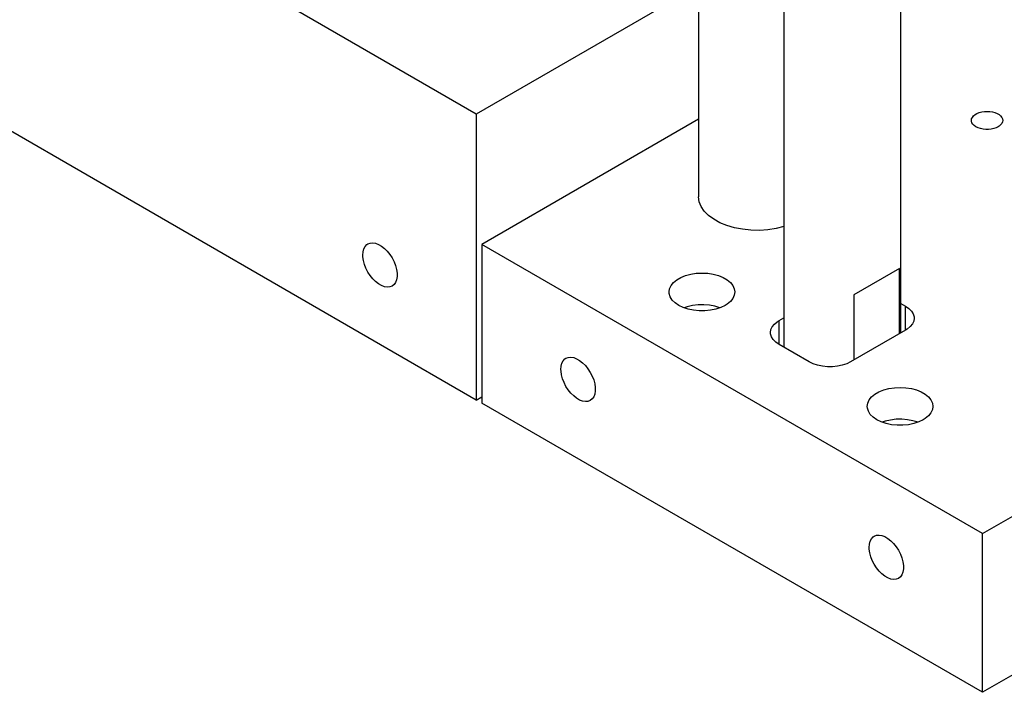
# Model space of a CAD drawing. Header units: inches. Extents: x 3 to 351, y 4 to 271.
# Tile 500 of 530: x 233.68 to 240, y 241.61 to 245.93. Entities that reach past the tile are written whole.
import ezdxf

# ---------------------------------------------------------------- set-up
doc = ezdxf.new("R2010")
doc.units = ezdxf.units.IN
doc.header["$LTSCALE"] = 0.5
doc.header["$MEASUREMENT"] = 0
doc.layers.add('STR_1', color=7, linetype='Continuous')

msp = doc.modelspace()

# ---------------------------------------------------------------- linework, layer by layer
at = {"layer": 'STR_1', "color": 190, "linetype": 'Continuous'}
for p, q in [((236.6098, 245.3235), (230.8822, 248.6302)), ((236.6098, 243.4863), (230.8822, 246.7931)), ((239.8625, 242.629), (246.58, 246.5074)), ((238.0379, 246.148), (236.6098, 245.3235)), ((246.58, 245.4867), (239.8625, 241.6084)), ((236.6098, 245.3235), (236.6098, 243.4863)), ((238.0379, 245.2907), (236.6451, 244.4866)), ((239.7902, 245.2826), (239.7918, 245.2927)), ((239.7918, 245.2927), (239.7963, 245.3025)), ((239.7963, 245.3025), (239.8037, 245.3116)), ((239.8037, 245.3116), (239.8137, 245.3199)), ((239.8137, 245.3199), (239.8261, 245.3271)), ((239.8261, 245.3271), (239.8405, 245.3329)), ((239.8405, 245.3329), (239.8564, 245.3372)), ((239.8564, 245.3372), (239.8733, 245.3398)), ((239.8733, 245.3398), (239.8907, 245.3407)), ((239.8907, 245.3407), (239.9082, 245.3398)), ((239.9082, 245.3398), (239.9251, 245.3372)), ((239.9251, 245.3372), (239.941, 245.3329)), ((239.941, 245.3329), (239.9553, 245.3271)), ((239.9553, 245.3271), (239.9677, 245.3199)), ((239.9677, 245.3199), (239.9778, 245.3116)), ((239.9778, 245.3116), (239.9852, 245.3025)), ((239.9852, 245.3025), (239.9897, 245.2927)), ((239.9897, 245.2927), (239.9912, 245.2826)), ((239.7906, 245.2776), (239.7902, 245.2826)), ((239.7937, 245.2676), (239.7906, 245.2776)), ((239.7997, 245.2581), (239.7937, 245.2676)), ((239.8084, 245.2494), (239.7997, 245.2581)), ((239.8197, 245.2416), (239.8084, 245.2494)), ((239.8331, 245.2351), (239.8197, 245.2416)), ((239.8483, 245.23), (239.8331, 245.2351)), ((239.8647, 245.2266), (239.8483, 245.23)), ((239.882, 245.2248), (239.8647, 245.2266)), ((239.8995, 245.2248), (239.882, 245.2248)), ((239.9167, 245.2266), (239.8995, 245.2248)), ((239.9332, 245.23), (239.9167, 245.2266)), ((239.9484, 245.2351), (239.9332, 245.23)), ((239.9618, 245.2416), (239.9484, 245.2351)), ((239.9677, 245.2453), (239.9618, 245.2416)), ((239.9778, 245.2536), (239.9677, 245.2453)), ((239.9852, 245.2628), (239.9778, 245.2536)), ((239.9897, 245.2726), (239.9852, 245.2628)), ((239.9912, 245.2826), (239.9897, 245.2726)), ((238.0379, 244.7917), (238.0379, 244.7927)), ((238.0422, 244.7601), (238.0379, 244.7917)), ((238.0543, 244.7293), (238.0422, 244.7601)), ((238.0741, 244.6999), (238.0543, 244.7293)), ((238.1012, 244.6724), (238.0741, 244.6999)), ((238.1348, 244.6475), (238.1012, 244.6724)), ((238.1744, 244.6257), (238.1348, 244.6475)), ((238.2191, 244.6074), (238.1744, 244.6257)), ((238.2679, 244.5931), (238.2191, 244.6074)), ((238.3198, 244.583), (238.2679, 244.5931)), ((238.5859, 244.6007), (238.5356, 244.5882)), ((238.3736, 244.5774), (238.3198, 244.583)), ((238.4283, 244.5764), (238.3736, 244.5774)), ((238.4827, 244.58), (238.4283, 244.5764)), ((238.5356, 244.5882), (238.4827, 244.58)), ((235.8872, 244.4574), (235.8954, 244.4729)), ((235.8954, 244.4729), (235.9064, 244.4847)), ((235.9064, 244.4847), (235.9129, 244.4892)), ((235.9129, 244.4892), (235.9277, 244.495)), ((235.9277, 244.495), (235.9443, 244.4965)), ((235.9443, 244.4965), (235.9624, 244.4936)), ((235.9624, 244.4936), (235.9814, 244.4865)), ((235.9814, 244.4865), (236.0007, 244.4754)), ((236.0007, 244.4754), (236.0196, 244.4606)), ((239.8625, 242.629), (236.6451, 244.4866)), ((236.6451, 244.4866), (236.6451, 243.4659)), ((235.8806, 244.4177), (235.8822, 244.4388)), ((235.881, 244.4063), (235.8806, 244.4177)), ((235.8843, 244.3825), (235.881, 244.4063)), ((235.8822, 244.4388), (235.8872, 244.4574)), ((236.0196, 244.4606), (236.0377, 244.4425)), ((236.0377, 244.4425), (236.0544, 244.4218)), ((236.0544, 244.4218), (236.0692, 244.399)), ((235.8909, 244.3578), (235.8843, 244.3825)), ((235.9005, 244.3329), (235.8909, 244.3578)), ((236.0692, 244.399), (236.0815, 244.3748)), ((236.0815, 244.3748), (236.0912, 244.35)), ((236.0912, 244.35), (236.0978, 244.3253)), ((235.9129, 244.3088), (235.9005, 244.3329)), ((235.9277, 244.286), (235.9129, 244.3088)), ((235.9443, 244.2652), (235.9277, 244.286)), ((236.0978, 244.3253), (236.1011, 244.3014)), ((236.1011, 244.2792), (236.0978, 244.2592)), ((236.1011, 244.3014), (236.1011, 244.2792)), ((237.9237, 244.2737), (237.9539, 244.2858)), ((237.9539, 244.2858), (237.9872, 244.2948)), ((237.9872, 244.2948), (238.0227, 244.3003)), ((238.0227, 244.3003), (238.0593, 244.3022)), ((238.0593, 244.3022), (238.096, 244.3003)), ((238.096, 244.3003), (238.1315, 244.2948)), ((238.1315, 244.2948), (238.1648, 244.2858)), ((238.1648, 244.2858), (238.1949, 244.2737)), ((235.9624, 244.2472), (235.9443, 244.2652)), ((235.9814, 244.2323), (235.9624, 244.2472)), ((236.0007, 244.2212), (235.9814, 244.2323)), ((236.0196, 244.2141), (236.0007, 244.2212)), ((236.0377, 244.2113), (236.0196, 244.2141)), ((236.0544, 244.2128), (236.0377, 244.2113)), ((236.0692, 244.2186), (236.0544, 244.2128)), ((236.0815, 244.2284), (236.0692, 244.2186)), ((236.0912, 244.2421), (236.0815, 244.2284)), ((236.0978, 244.2592), (236.0912, 244.2421)), ((237.8516, 244.2015), (237.8611, 244.222)), ((237.8611, 244.222), (237.8766, 244.2413)), ((237.8766, 244.2413), (237.8977, 244.2587)), ((237.8977, 244.2587), (237.9237, 244.2737)), ((238.1949, 244.2737), (238.2209, 244.2587)), ((238.2209, 244.2587), (238.242, 244.2413)), ((238.242, 244.2413), (238.2576, 244.222)), ((238.2576, 244.222), (238.2671, 244.2015)), ((237.8484, 244.1804), (237.8516, 244.2015)), ((237.8492, 244.1698), (237.8484, 244.1804)), ((237.8556, 244.1489), (237.8492, 244.1698)), ((237.8681, 244.1289), (237.8556, 244.1489)), ((238.2671, 244.1592), (238.2576, 244.1387)), ((238.2671, 244.2015), (238.2703, 244.1804)), ((238.2703, 244.1804), (238.2671, 244.1592)), ((237.8865, 244.1105), (237.8681, 244.1289)), ((237.9102, 244.0943), (237.8865, 244.1105)), ((237.9383, 244.0806), (237.9102, 244.0943)), ((238.2085, 244.0943), (238.1803, 244.0806)), ((238.2209, 244.1021), (238.2085, 244.0943)), ((238.242, 244.1195), (238.2209, 244.1021)), ((238.2576, 244.1387), (238.242, 244.1195)), ((239.3359, 244.1068), (239.3675, 244.0885)), ((239.3675, 244.0885), (239.3885, 244.0741)), ((237.9702, 244.07), (237.9383, 244.0806)), ((238.0047, 244.0627), (237.9702, 244.07)), ((238.0409, 244.059), (238.0047, 244.0627)), ((238.0777, 244.059), (238.0409, 244.059)), ((238.1139, 244.0627), (238.0777, 244.059)), ((238.1485, 244.07), (238.1139, 244.0627)), ((238.1803, 244.0806), (238.1485, 244.07)), ((239.3885, 244.0741), (239.4048, 244.0577)), ((239.4048, 244.0577), (239.416, 244.04)), ((239.416, 244.04), (239.4217, 244.0214)), ((239.4217, 244.0214), (239.4224, 244.012)), ((238.5107, 243.9571), (238.5245, 243.9742)), ((238.5245, 243.9742), (238.5433, 243.9897)), ((238.5433, 243.9897), (238.5543, 243.9967)), ((238.5543, 243.9967), (238.5859, 244.0149)), ((239.4111, 243.9749), (239.3973, 243.9578)), ((239.4195, 243.9932), (239.4111, 243.9749)), ((239.4224, 244.012), (239.4195, 243.9932)), ((238.4994, 243.9201), (238.5022, 243.9389)), ((238.5001, 243.9107), (238.4994, 243.9201)), ((238.5058, 243.8921), (238.5001, 243.9107)), ((238.5022, 243.9389), (238.5107, 243.9571)), ((239.3675, 243.9354), (239.0139, 243.7313)), ((239.3785, 243.9424), (239.3675, 243.9354)), ((239.3973, 243.9578), (239.3785, 243.9424)), ((238.517, 243.8744), (238.5058, 243.8921)), ((238.5333, 243.858), (238.517, 243.8744)), ((238.5543, 243.8436), (238.5333, 243.858)), ((238.7488, 243.7313), (238.5543, 243.8436)), ((237.155, 243.704), (237.16, 243.7226)), ((237.16, 243.7226), (237.1682, 243.7381)), ((237.1682, 243.7381), (237.1792, 243.7499)), ((237.1792, 243.7499), (237.1857, 243.7543)), ((237.1857, 243.7543), (237.2005, 243.7601)), ((237.2005, 243.7601), (237.2171, 243.7616)), ((237.2171, 243.7616), (237.2352, 243.7588)), ((237.2352, 243.7588), (237.2542, 243.7517)), ((237.2542, 243.7517), (237.2735, 243.7406)), ((237.2735, 243.7406), (237.2924, 243.7258)), ((237.2924, 243.7258), (237.3105, 243.7077)), ((237.3105, 243.7077), (237.3272, 243.6869)), ((238.7738, 243.7192), (238.7488, 243.7313)), ((238.8021, 243.7097), (238.7738, 243.7192)), ((238.8328, 243.7033), (238.8021, 243.7097)), ((238.9606, 243.7097), (238.9299, 243.7033)), ((238.9889, 243.7192), (238.9606, 243.7097)), ((239.0139, 243.7313), (238.9889, 243.7192)), ((237.1533, 243.6828), (237.155, 243.704)), ((237.1538, 243.6715), (237.1533, 243.6828)), ((237.1571, 243.6476), (237.1538, 243.6715)), ((237.1637, 243.6229), (237.1571, 243.6476)), ((237.3272, 243.6869), (237.342, 243.6641)), ((237.342, 243.6641), (237.3543, 243.64)), ((238.865, 243.7), (238.8328, 243.7033)), ((238.8977, 243.7), (238.865, 243.7)), ((238.9299, 243.7033), (238.8977, 243.7)), ((237.1733, 243.5981), (237.1637, 243.6229)), ((237.1857, 243.5739), (237.1733, 243.5981)), ((237.3543, 243.64), (237.364, 243.6151)), ((237.364, 243.6151), (237.3706, 243.5904)), ((237.3706, 243.5904), (237.3739, 243.5666)), ((237.2005, 243.5511), (237.1857, 243.5739)), ((237.2171, 243.5304), (237.2005, 243.5511)), ((237.2352, 243.5123), (237.2171, 243.5304)), ((237.3706, 243.5244), (237.364, 243.5073)), ((237.3739, 243.5444), (237.3706, 243.5244)), ((237.3739, 243.5666), (237.3739, 243.5444)), ((239.1494, 243.5064), (239.1705, 243.5238)), ((239.1705, 243.5238), (239.1965, 243.5388)), ((239.1965, 243.5388), (239.2266, 243.551)), ((239.2266, 243.551), (239.26, 243.56)), ((239.26, 243.56), (239.2955, 243.5655)), ((239.2955, 243.5655), (239.3321, 243.5673)), ((239.3321, 243.5673), (239.3688, 243.5655)), ((239.3688, 243.5655), (239.4043, 243.56)), ((239.4043, 243.56), (239.4376, 243.551)), ((239.4376, 243.551), (239.4677, 243.5388)), ((239.4677, 243.5388), (239.4937, 243.5238)), ((239.4937, 243.5238), (239.5148, 243.5064)), ((236.6098, 243.4863), (236.6451, 243.5068)), ((239.8625, 241.6084), (236.6451, 243.4659)), ((237.2542, 243.4975), (237.2352, 243.5123)), ((237.2735, 243.4864), (237.2542, 243.4975)), ((237.2924, 243.4793), (237.2735, 243.4864)), ((237.3105, 243.4764), (237.2924, 243.4793)), ((237.3272, 243.4779), (237.3105, 243.4764)), ((237.342, 243.4837), (237.3272, 243.4779)), ((237.3543, 243.4936), (237.342, 243.4837)), ((237.364, 243.5073), (237.3543, 243.4936)), ((239.1212, 243.4455), (239.1244, 243.4667)), ((239.1244, 243.4667), (239.1339, 243.4872)), ((239.1339, 243.4872), (239.1494, 243.5064)), ((239.5148, 243.5064), (239.5303, 243.4872)), ((239.5303, 243.4872), (239.5399, 243.4667)), ((239.5399, 243.4667), (239.5431, 243.4455)), ((239.122, 243.4349), (239.1212, 243.4455)), ((239.1284, 243.414), (239.122, 243.4349)), ((239.1409, 243.3941), (239.1284, 243.414)), ((239.1593, 243.3757), (239.1409, 243.3941)), ((239.5303, 243.4039), (239.5148, 243.3846)), ((239.5399, 243.4244), (239.5303, 243.4039)), ((239.5431, 243.4455), (239.5399, 243.4244)), ((239.183, 243.3594), (239.1593, 243.3757)), ((239.2111, 243.3458), (239.183, 243.3594)), ((239.243, 243.3352), (239.2111, 243.3458)), ((239.2775, 243.3279), (239.243, 243.3352)), ((239.3137, 243.3242), (239.2775, 243.3279)), ((239.3867, 243.3279), (239.3505, 243.3242)), ((239.4213, 243.3352), (239.3867, 243.3279)), ((239.4531, 243.3458), (239.4213, 243.3352)), ((239.4813, 243.3594), (239.4531, 243.3458)), ((239.4937, 243.3672), (239.4813, 243.3594)), ((239.5148, 243.3846), (239.4937, 243.3672)), ((239.3505, 243.3242), (239.3137, 243.3242)), ((239.1349, 242.5609), (239.1399, 242.5795)), ((239.1399, 242.5795), (239.1481, 242.595)), ((239.1481, 242.595), (239.1591, 242.6068)), ((239.1591, 242.6068), (239.1656, 242.6113)), ((239.1656, 242.6113), (239.1804, 242.617)), ((239.1804, 242.617), (239.197, 242.6185)), ((239.197, 242.6185), (239.2151, 242.6157)), ((239.2151, 242.6157), (239.2341, 242.6086)), ((239.2341, 242.6086), (239.2534, 242.5975)), ((239.2534, 242.5975), (239.2723, 242.5827)), ((239.2723, 242.5827), (239.2904, 242.5646)), ((239.8625, 241.6084), (239.8625, 242.629)), ((239.1332, 242.5397), (239.1349, 242.5609)), ((239.1337, 242.5284), (239.1332, 242.5397)), ((239.137, 242.5045), (239.1337, 242.5284)), ((239.1436, 242.4798), (239.137, 242.5045)), ((239.2904, 242.5646), (239.3071, 242.5439)), ((239.3071, 242.5439), (239.3219, 242.5211)), ((239.3219, 242.5211), (239.3342, 242.4969)), ((239.1532, 242.455), (239.1436, 242.4798)), ((239.1656, 242.4308), (239.1532, 242.455)), ((239.3342, 242.4969), (239.3439, 242.4721)), ((239.3439, 242.4721), (239.3505, 242.4474)), ((239.3505, 242.4474), (239.3538, 242.4235)), ((239.1804, 242.408), (239.1656, 242.4308)), ((239.197, 242.3873), (239.1804, 242.408)), ((239.2151, 242.3692), (239.197, 242.3873)), ((239.3505, 242.3813), (239.3439, 242.3642)), ((239.3538, 242.4013), (239.3505, 242.3813)), ((239.3538, 242.4235), (239.3538, 242.4013)), ((239.2341, 242.3544), (239.2151, 242.3692)), ((239.2534, 242.3433), (239.2341, 242.3544)), ((239.2723, 242.3362), (239.2534, 242.3433)), ((239.2904, 242.3334), (239.2723, 242.3362)), ((239.3071, 242.3349), (239.2904, 242.3334)), ((239.3219, 242.3406), (239.3071, 242.3349)), ((239.3342, 242.3505), (239.3219, 242.3406)), ((239.3439, 242.3642), (239.3342, 242.3505))]:
    msp.add_line(p, q, dxfattribs=at)
at = {"layer": 'STR_1', "color": 9, "linetype": 'Continuous'}
for p, q in [((238.0379, 246.9871), (238.0379, 244.7927)), ((238.5859, 246.4287), (238.5859, 243.8253)), ((239.3359, 243.9172), (239.3359, 246.4287)), ((239.3284, 244.3313), (239.0353, 244.1621)), ((239.3284, 244.3313), (239.0353, 244.1621)), ((239.3284, 243.9129), (239.3284, 244.3313)), ((239.0353, 244.1621), (239.0353, 243.7436))]:
    msp.add_line(p, q, dxfattribs=at)
at = {"layer": 'STR_1', "color": 96, "linetype": 'Continuous'}
for p, q in [((237.9638, 244.0848), (237.9442, 244.0783)), ((237.9979, 244.0928), (237.9638, 244.0848)), ((238.0339, 244.0972), (237.9979, 244.0928)), ((238.0706, 244.0979), (238.0339, 244.0972)), ((238.107, 244.0949), (238.0706, 244.0979)), ((238.142, 244.0883), (238.107, 244.0949)), ((238.1744, 244.0783), (238.142, 244.0883)), ((239.3675, 243.9354), (239.3675, 244.0885)), ((238.5543, 243.8436), (238.5543, 243.9967)), ((239.2366, 243.35), (239.217, 243.3435)), ((239.2707, 243.3579), (239.2366, 243.35)), ((239.3067, 243.3623), (239.2707, 243.3579)), ((239.3434, 243.363), (239.3067, 243.3623)), ((239.3798, 243.36), (239.3434, 243.363)), ((239.4148, 243.3535), (239.3798, 243.36)), ((239.4472, 243.3435), (239.4148, 243.3535))]:
    msp.add_line(p, q, dxfattribs=at)

doc.saveas('drawing.dxf')
